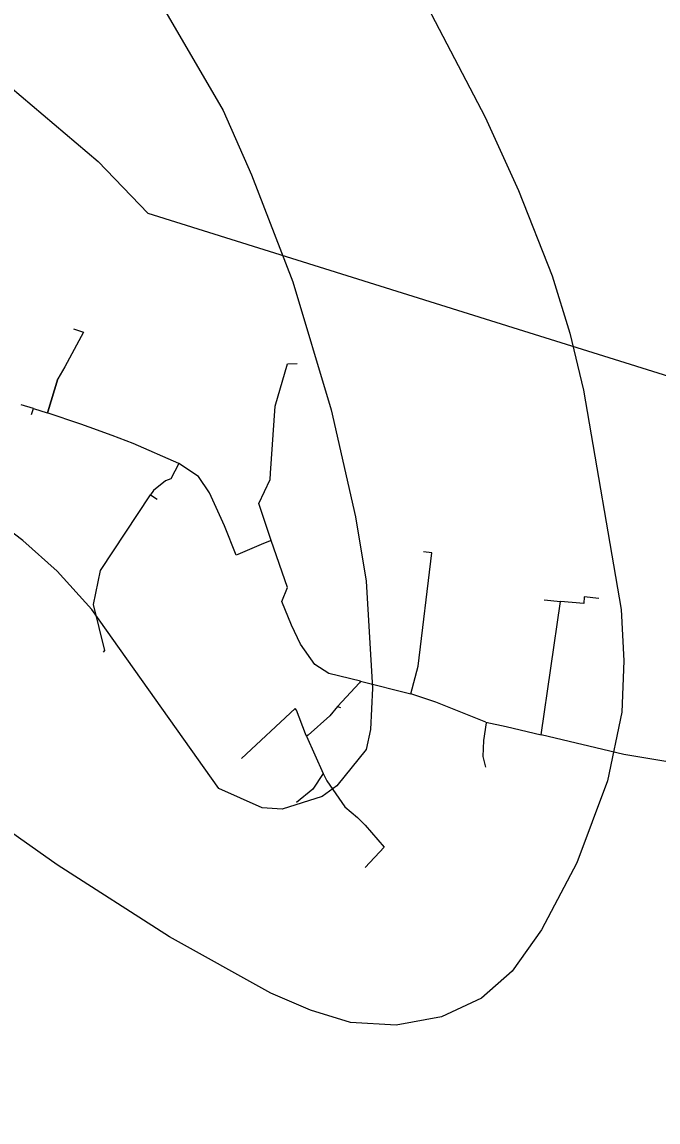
# Model space of a CAD drawing. Extents: x -662620 to -656370, y -1067090 to -1062990.
# Drawn here: x -659923 to -659795.3, y -1064150.8 to -1063930.2 of the extents above; entities that cross this region are included whole.
import ezdxf

# ---------------------------------------------------------------- set-up
doc = ezdxf.new("R2010")
doc.units = 0
for name, color, linetype in [('Ochr__pás__vod__zdroje_II__stupně', 7, 'Continuous'), ('SDELOVACÍ_VEDENÍ_-_PODZEMNÍ', 7, 'Continuous'), ('VRSTEVNICE_ZDŮRAZNĚNÁ', 7, 'Continuous'), ('VRSTEVNICE_ZÁKLADNÍ', 7, 'Continuous')]:
    doc.layers.add(name, color=color, linetype=linetype)

msp = doc.modelspace()

# ---------------------------------------------------------------- linework, layer by layer
at = {"layer": 'Ochr__pás__vod__zdroje_II__stupně'}
msp.add_lwpolyline([(-660464.98, -1064477.66), (-660479.16, -1064319.24), (-660481.94, -1064186.81), (-660479.3, -1063994.59), (-660360.21, -1063702.35), (-660281.08, -1063700.79), (-660243.47, -1063702.35), (-660222.31, -1063711.76), (-660211.34, -1063724.29), (-660187.06, -1063774.43), (-660164.34, -1063811.26), (-660075.02, -1063846.52), (-660042.89, -1063862.97), (-660047.59, -1063878.64), (-659927.67, -1063941.34), (-659907.68, -1063958.21), (-659897.75, -1063968.57), (-659822.34, -1063992.17), (-659732.05, -1064020.39)], dxfattribs=at)
at = {"layer": 'SDELOVACÍ_VEDENÍ_-_PODZEMNÍ'}
for points in [[(-659912.64, -1063991.74), (-659910.66, -1063992.44), (-659914.42, -1063999.4), (-659915.79, -1064001.77), (-659917.8, -1064008.43), (-659917.94, -1064008.59)], [(-659912.64, -1063991.74), (-659910.66, -1063992.44), (-659914.42, -1063999.4), (-659915.79, -1064001.77), (-659917.8, -1064008.43), (-659917.94, -1064008.59)], [(-659912.64, -1063991.74), (-659910.66, -1063992.44), (-659914.42, -1063999.4), (-659915.79, -1064001.77), (-659917.8, -1064008.43), (-659917.94, -1064008.59)], [(-659912.64, -1063991.74), (-659910.66, -1063992.44), (-659914.42, -1063999.4), (-659915.79, -1064001.77), (-659917.8, -1064008.43), (-659917.94, -1064008.59)], [(-659872.98, -1064034.21), (-659875.45, -1064026.75), (-659873.19, -1064021.99), (-659873.14, -1064020.71), (-659872.19, -1064007.26), (-659869.7, -1063998.8), (-659867.78, -1063998.68)], [(-659872.98, -1064034.21), (-659875.45, -1064026.75), (-659873.19, -1064021.99), (-659873.14, -1064020.71), (-659872.19, -1064007.26), (-659869.7, -1063998.8), (-659867.78, -1063998.68)], [(-659872.98, -1064034.21), (-659875.45, -1064026.75), (-659873.19, -1064021.99), (-659873.14, -1064020.71), (-659872.19, -1064007.26), (-659869.7, -1063998.8), (-659867.78, -1063998.68)], [(-659872.98, -1064034.21), (-659875.45, -1064026.75), (-659873.19, -1064021.99), (-659873.14, -1064020.71), (-659872.19, -1064007.26), (-659869.7, -1063998.8), (-659867.78, -1063998.68)], [(-659917.8, -1064008.43), (-659915.79, -1064001.77)], [(-659917.8, -1064008.43), (-659915.79, -1064001.77)], [(-659917.8, -1064008.43), (-659915.79, -1064001.77)], [(-659917.8, -1064008.43), (-659915.79, -1064001.77)], [(-659920.65, -1064007.7), (-659923.17, -1064007)], [(-659920.65, -1064007.7), (-659923.17, -1064007)], [(-659920.65, -1064007.7), (-659923.17, -1064007)], [(-659920.65, -1064007.7), (-659923.17, -1064007)], [(-659921.08, -1064008.91), (-659920.65, -1064007.7)], [(-659921.08, -1064008.91), (-659920.65, -1064007.7)], [(-659921.08, -1064008.91), (-659920.65, -1064007.7)], [(-659921.08, -1064008.91), (-659920.65, -1064007.7)], [(-659920.65, -1064007.7), (-659917.94, -1064008.59)], [(-659920.65, -1064007.7), (-659917.94, -1064008.59)], [(-659920.65, -1064007.7), (-659917.94, -1064008.59)], [(-659920.65, -1064007.7), (-659917.94, -1064008.59)], [(-659873.19, -1064021.99), (-659873.14, -1064020.71), (-659872.19, -1064007.26)], [(-659873.19, -1064021.99), (-659873.14, -1064020.71), (-659872.19, -1064007.26)], [(-659873.19, -1064021.99), (-659873.14, -1064020.71), (-659872.19, -1064007.26)], [(-659873.19, -1064021.99), (-659873.14, -1064020.71), (-659872.19, -1064007.26)], [(-659891.53, -1064018.77), (-659900.7, -1064014.78), (-659904.91, -1064013.17), (-659909.48, -1064011.45), (-659911.16, -1064010.85), (-659917.94, -1064008.59)], [(-659891.53, -1064018.77), (-659900.7, -1064014.78), (-659904.91, -1064013.17), (-659909.48, -1064011.45), (-659911.16, -1064010.85), (-659917.94, -1064008.59)], [(-659891.53, -1064018.77), (-659900.7, -1064014.78), (-659904.91, -1064013.17), (-659909.48, -1064011.45), (-659911.16, -1064010.85), (-659917.94, -1064008.59)], [(-659891.53, -1064018.77), (-659900.7, -1064014.78), (-659904.91, -1064013.17), (-659909.48, -1064011.45), (-659911.16, -1064010.85), (-659917.94, -1064008.59)], [(-659909.48, -1064011.45), (-659911.16, -1064010.85)], [(-659909.48, -1064011.45), (-659911.16, -1064010.85)], [(-659909.48, -1064011.45), (-659911.16, -1064010.85)], [(-659909.48, -1064011.45), (-659911.16, -1064010.85)], [(-659900.7, -1064014.78), (-659904.91, -1064013.17)], [(-659900.7, -1064014.78), (-659904.91, -1064013.17)], [(-659900.7, -1064014.78), (-659904.91, -1064013.17)], [(-659900.7, -1064014.78), (-659904.91, -1064013.17)], [(-659891.53, -1064018.77), (-659893.11, -1064021.83), (-659894.17, -1064022.25), (-659896.58, -1064024.18), (-659897.18, -1064025.07)], [(-659891.53, -1064018.77), (-659893.11, -1064021.83), (-659894.17, -1064022.25), (-659896.58, -1064024.18), (-659897.18, -1064025.07)], [(-659891.53, -1064018.77), (-659893.11, -1064021.83), (-659894.17, -1064022.25), (-659896.58, -1064024.18), (-659897.18, -1064025.07)], [(-659891.53, -1064018.77), (-659893.11, -1064021.83), (-659894.17, -1064022.25), (-659896.58, -1064024.18), (-659897.18, -1064025.07)], [(-659872.98, -1064034.21), (-659874.51, -1064034.82), (-659879.7, -1064036.97), (-659880, -1064037.12), (-659882.34, -1064031.23), (-659885.38, -1064024.62), (-659887.58, -1064021.34), (-659891.53, -1064018.77)], [(-659872.98, -1064034.21), (-659874.51, -1064034.82), (-659879.7, -1064036.97), (-659880, -1064037.12), (-659882.34, -1064031.23), (-659885.38, -1064024.62), (-659887.58, -1064021.34), (-659891.53, -1064018.77)], [(-659872.98, -1064034.21), (-659874.51, -1064034.82), (-659879.7, -1064036.97), (-659880, -1064037.12), (-659882.34, -1064031.23), (-659885.38, -1064024.62), (-659887.58, -1064021.34), (-659891.53, -1064018.77)], [(-659872.98, -1064034.21), (-659874.51, -1064034.82), (-659879.7, -1064036.97), (-659880, -1064037.12), (-659882.34, -1064031.23), (-659885.38, -1064024.62), (-659887.58, -1064021.34), (-659891.53, -1064018.77)], [(-659906.62, -1064056.59), (-659906.36, -1064056.22), (-659908.64, -1064047), (-659907.26, -1064040.23), (-659897.18, -1064025.07)], [(-659906.62, -1064056.59), (-659906.36, -1064056.22), (-659908.64, -1064047), (-659907.26, -1064040.23), (-659897.18, -1064025.07)], [(-659906.62, -1064056.59), (-659906.36, -1064056.22), (-659908.64, -1064047), (-659907.26, -1064040.23), (-659897.18, -1064025.07)], [(-659906.62, -1064056.59), (-659906.36, -1064056.22), (-659908.64, -1064047), (-659907.26, -1064040.23), (-659897.18, -1064025.07)], [(-659897.18, -1064025.07), (-659895.87, -1064025.9)], [(-659897.18, -1064025.07), (-659895.87, -1064025.9)], [(-659897.18, -1064025.07), (-659895.87, -1064025.9)], [(-659897.18, -1064025.07), (-659895.87, -1064025.9)], [(-659882.34, -1064031.23), (-659885.38, -1064024.62)], [(-659882.34, -1064031.23), (-659885.38, -1064024.62)], [(-659882.34, -1064031.23), (-659885.38, -1064024.62)], [(-659882.34, -1064031.23), (-659885.38, -1064024.62)], [(-659874.51, -1064034.82), (-659879.7, -1064036.97)], [(-659874.51, -1064034.82), (-659879.7, -1064036.97)], [(-659874.51, -1064034.82), (-659879.7, -1064036.97)], [(-659874.51, -1064034.82), (-659879.7, -1064036.97)], [(-659855.04, -1064062.37), (-659861.4, -1064060.85), (-659864.19, -1064059.06), (-659867.12, -1064054.96), (-659868.93, -1064051.14), (-659870.83, -1064046.41), (-659869.68, -1064043.63), (-659872.98, -1064034.21)], [(-659855.04, -1064062.37), (-659861.4, -1064060.85), (-659864.19, -1064059.06), (-659867.12, -1064054.96), (-659868.93, -1064051.14), (-659870.83, -1064046.41), (-659869.68, -1064043.63), (-659872.98, -1064034.21)], [(-659855.04, -1064062.37), (-659861.4, -1064060.85), (-659864.19, -1064059.06), (-659867.12, -1064054.96), (-659868.93, -1064051.14), (-659870.83, -1064046.41), (-659869.68, -1064043.63), (-659872.98, -1064034.21)], [(-659855.04, -1064062.37), (-659861.4, -1064060.85), (-659864.19, -1064059.06), (-659867.12, -1064054.96), (-659868.93, -1064051.14), (-659870.83, -1064046.41), (-659869.68, -1064043.63), (-659872.98, -1064034.21)], [(-659844.94, -1064064.91), (-659843.47, -1064059.36), (-659840.73, -1064036.67), (-659842.41, -1064036.44)], [(-659844.94, -1064064.91), (-659843.47, -1064059.36), (-659840.73, -1064036.67), (-659842.41, -1064036.44)], [(-659844.94, -1064064.91), (-659843.47, -1064059.36), (-659840.73, -1064036.67), (-659842.41, -1064036.44)], [(-659844.94, -1064064.91), (-659843.47, -1064059.36), (-659840.73, -1064036.67), (-659842.41, -1064036.44)], [(-659807.24, -1064045.79), (-659810.16, -1064045.52), (-659810.27, -1064046.82), (-659814.9, -1064046.41)], [(-659807.24, -1064045.79), (-659810.16, -1064045.52), (-659810.27, -1064046.82), (-659814.9, -1064046.41)], [(-659807.24, -1064045.79), (-659810.16, -1064045.52), (-659810.27, -1064046.82), (-659814.9, -1064046.41)], [(-659807.24, -1064045.79), (-659810.16, -1064045.52), (-659810.27, -1064046.82), (-659814.9, -1064046.41)], [(-659818.79, -1064073.16), (-659814.9, -1064046.41)], [(-659818.79, -1064073.16), (-659814.9, -1064046.41)], [(-659818.79, -1064073.16), (-659814.9, -1064046.41)], [(-659818.79, -1064073.16), (-659814.9, -1064046.41)], [(-659818.18, -1064046.11), (-659814.9, -1064046.41)], [(-659818.18, -1064046.11), (-659814.9, -1064046.41)], [(-659818.18, -1064046.11), (-659814.9, -1064046.41)], [(-659818.18, -1064046.11), (-659814.9, -1064046.41)], [(-659867.12, -1064054.96), (-659868.93, -1064051.14)], [(-659867.12, -1064054.96), (-659868.93, -1064051.14)], [(-659867.12, -1064054.96), (-659868.93, -1064051.14)], [(-659867.12, -1064054.96), (-659868.93, -1064051.14)], [(-659855.04, -1064062.37), (-659855.29, -1064062.72), (-659859.64, -1064067.47)], [(-659855.04, -1064062.37), (-659855.29, -1064062.72), (-659859.64, -1064067.47)], [(-659855.04, -1064062.37), (-659855.29, -1064062.72), (-659859.64, -1064067.47)], [(-659855.04, -1064062.37), (-659855.29, -1064062.72), (-659859.64, -1064067.47)], [(-659855.29, -1064062.72), (-659859.64, -1064067.47)], [(-659855.29, -1064062.72), (-659859.64, -1064067.47)], [(-659855.29, -1064062.72), (-659859.64, -1064067.47)], [(-659855.29, -1064062.72), (-659859.64, -1064067.47)], [(-659855.04, -1064062.37), (-659844.94, -1064064.91)], [(-659855.04, -1064062.37), (-659844.94, -1064064.91)], [(-659855.04, -1064062.37), (-659844.94, -1064064.91)], [(-659855.04, -1064062.37), (-659844.94, -1064064.91)], [(-659829.89, -1064070.64), (-659833.92, -1064068.98), (-659839.95, -1064066.62), (-659844.94, -1064064.91)], [(-659829.89, -1064070.64), (-659833.92, -1064068.98), (-659839.95, -1064066.62), (-659844.94, -1064064.91)], [(-659829.89, -1064070.64), (-659833.92, -1064068.98), (-659839.95, -1064066.62), (-659844.94, -1064064.91)], [(-659829.89, -1064070.64), (-659833.92, -1064068.98), (-659839.95, -1064066.62), (-659844.94, -1064064.91)], [(-659865.87, -1064073.4), (-659866.12, -1064072.98), (-659867.93, -1064068.19), (-659868.18, -1064067.88), (-659878.92, -1064077.92)], [(-659865.87, -1064073.4), (-659866.12, -1064072.98), (-659867.93, -1064068.19), (-659868.18, -1064067.88), (-659878.92, -1064077.92)], [(-659865.87, -1064073.4), (-659866.12, -1064072.98), (-659867.93, -1064068.19), (-659868.18, -1064067.88), (-659878.92, -1064077.92)], [(-659865.87, -1064073.4), (-659866.12, -1064072.98), (-659867.93, -1064068.19), (-659868.18, -1064067.88), (-659878.92, -1064077.92)], [(-659859.64, -1064067.47), (-659861.18, -1064069.32), (-659865.54, -1064073.23), (-659865.87, -1064073.4)], [(-659859.64, -1064067.47), (-659861.18, -1064069.32), (-659865.54, -1064073.23), (-659865.87, -1064073.4)], [(-659859.64, -1064067.47), (-659861.18, -1064069.32), (-659865.54, -1064073.23), (-659865.87, -1064073.4)], [(-659859.64, -1064067.47), (-659861.18, -1064069.32), (-659865.54, -1064073.23), (-659865.87, -1064073.4)], [(-659859.64, -1064067.47), (-659859.09, -1064067.69)], [(-659859.64, -1064067.47), (-659859.09, -1064067.69)], [(-659859.64, -1064067.47), (-659859.09, -1064067.69)], [(-659859.64, -1064067.47), (-659859.09, -1064067.69)], [(-659866.12, -1064072.98), (-659867.93, -1064068.19)], [(-659866.12, -1064072.98), (-659867.93, -1064068.19)], [(-659866.12, -1064072.98), (-659867.93, -1064068.19)], [(-659866.12, -1064072.98), (-659867.93, -1064068.19)], [(-659861.18, -1064069.32), (-659865.54, -1064073.23)], [(-659861.18, -1064069.32), (-659865.54, -1064073.23)], [(-659861.18, -1064069.32), (-659865.54, -1064073.23)], [(-659861.18, -1064069.32), (-659865.54, -1064073.23)], [(-659829.89, -1064070.64), (-659829.85, -1064070.74), (-659830.4, -1064074.26), (-659830.48, -1064077.51), (-659829.99, -1064079.64)], [(-659829.89, -1064070.64), (-659829.85, -1064070.74), (-659830.4, -1064074.26), (-659830.48, -1064077.51), (-659829.99, -1064079.64)], [(-659829.89, -1064070.64), (-659829.85, -1064070.74), (-659830.4, -1064074.26), (-659830.48, -1064077.51), (-659829.99, -1064079.64)], [(-659829.89, -1064070.64), (-659829.85, -1064070.74), (-659830.4, -1064074.26), (-659830.48, -1064077.51), (-659829.99, -1064079.64)], [(-659829.85, -1064070.74), (-659830.4, -1064074.26)], [(-659829.85, -1064070.74), (-659830.4, -1064074.26)], [(-659829.85, -1064070.74), (-659830.4, -1064074.26)], [(-659829.85, -1064070.74), (-659830.4, -1064074.26)], [(-659829.89, -1064070.64), (-659825.8, -1064071.5), (-659818.79, -1064073.16)], [(-659829.89, -1064070.64), (-659825.8, -1064071.5), (-659818.79, -1064073.16)], [(-659829.89, -1064070.64), (-659825.8, -1064071.5), (-659818.79, -1064073.16)], [(-659829.89, -1064070.64), (-659825.8, -1064071.5), (-659818.79, -1064073.16)], [(-659865.87, -1064073.4), (-659862.54, -1064080.94)], [(-659865.87, -1064073.4), (-659862.54, -1064080.94)], [(-659865.87, -1064073.4), (-659862.54, -1064080.94)], [(-659865.87, -1064073.4), (-659862.54, -1064080.94)], [(-659770.47, -1064080.87), (-659772.02, -1064082.08), (-659802.19, -1064077.09), (-659818.79, -1064073.16)], [(-659770.47, -1064080.87), (-659772.02, -1064082.08), (-659802.19, -1064077.09), (-659818.79, -1064073.16)], [(-659770.47, -1064080.87), (-659772.02, -1064082.08), (-659802.19, -1064077.09), (-659818.79, -1064073.16)], [(-659770.47, -1064080.87), (-659772.02, -1064082.08), (-659802.19, -1064077.09), (-659818.79, -1064073.16)], [(-659862.54, -1064080.94), (-659864.62, -1064084.06), (-659867.9, -1064086.74)], [(-659862.54, -1064080.94), (-659864.62, -1064084.06), (-659867.9, -1064086.74)], [(-659862.54, -1064080.94), (-659864.62, -1064084.06), (-659867.9, -1064086.74)], [(-659862.54, -1064080.94), (-659864.62, -1064084.06), (-659867.9, -1064086.74)], [(-659862.54, -1064080.94), (-659861.78, -1064082.36), (-659858.2, -1064087.61), (-659855.64, -1064089.74), (-659854.12, -1064091.26), (-659850.31, -1064095.66), (-659854.09, -1064099.76)], [(-659862.54, -1064080.94), (-659861.78, -1064082.36), (-659858.2, -1064087.61), (-659855.64, -1064089.74), (-659854.12, -1064091.26), (-659850.31, -1064095.66), (-659854.09, -1064099.76)], [(-659862.54, -1064080.94), (-659861.78, -1064082.36), (-659858.2, -1064087.61), (-659855.64, -1064089.74), (-659854.12, -1064091.26), (-659850.31, -1064095.66), (-659854.09, -1064099.76)], [(-659862.54, -1064080.94), (-659861.78, -1064082.36), (-659858.2, -1064087.61), (-659855.64, -1064089.74), (-659854.12, -1064091.26), (-659850.31, -1064095.66), (-659854.09, -1064099.76)], [(-659861.78, -1064082.36), (-659858.2, -1064087.61), (-659855.64, -1064089.74)], [(-659861.78, -1064082.36), (-659858.2, -1064087.61), (-659855.64, -1064089.74)], [(-659861.78, -1064082.36), (-659858.2, -1064087.61), (-659855.64, -1064089.74)], [(-659861.78, -1064082.36), (-659858.2, -1064087.61), (-659855.64, -1064089.74)]]:
    msp.add_lwpolyline(points, dxfattribs=at)
at = {"layer": 'VRSTEVNICE_ZDŮRAZNĚNÁ'}
for points in [[(-659896.94, -1063923.42), (-659882.65, -1063948), (-659876.93, -1063960.87), (-659868.64, -1063982.31), (-659860.93, -1064008.03), (-659856.07, -1064029.47), (-659853.92, -1064042.34), (-659852.64, -1064063.78), (-659853.06, -1064072.07), (-659853.92, -1064076.07), (-659859.78, -1064083.36), (-659862.78, -1064085.5), (-659870.79, -1064088.08), (-659874.79, -1064087.79), (-659883.51, -1064083.93), (-659908.95, -1064048.06), (-659915.96, -1064040.34), (-659922.82, -1064034.19)], [(-659922.82, -1064034.19), (-659938.11, -1064022.61), (-659951.4, -1064014.9), (-659969.84, -1064001.6), (-659999.43, -1063983.59), (-660013.44, -1063976.45), (-660039.45, -1063966.16), (-660058.03, -1063960.29), (-660072.9, -1063957.72)]]:
    msp.add_lwpolyline(points, dxfattribs=at)
at = {"layer": 'VRSTEVNICE_ZÁKLADNÍ'}
for points in [[(-659779.31, -1063737.46), (-659816.76, -1063761.76), (-659827.05, -1063767.76), (-659837.34, -1063776.05), (-659843.35, -1063782.63), (-659851.49, -1063794.35), (-659863.07, -1063815.08), (-659867.07, -1063826.51), (-659868.22, -1063837.94), (-659866.79, -1063856.53), (-659863.35, -1063875.11), (-659857.92, -1063892.26), (-659851.64, -1063907.98), (-659830.05, -1063949.29), (-659823.33, -1063964.01), (-659816.62, -1063981.16), (-659813.04, -1063992.6)], [(-659779.31, -1063737.46), (-659816.76, -1063761.76), (-659827.05, -1063767.76), (-659837.34, -1063776.05), (-659843.35, -1063782.63), (-659851.49, -1063794.35), (-659863.07, -1063815.08), (-659867.07, -1063826.51), (-659868.22, -1063837.94), (-659866.79, -1063856.53), (-659863.35, -1063875.11), (-659857.92, -1063892.26), (-659851.64, -1063907.98), (-659830.05, -1063949.29), (-659823.33, -1063964.01), (-659816.62, -1063981.16), (-659813.04, -1063992.6)], [(-659813.04, -1063992.6), (-659810.33, -1064004.03), (-659802.75, -1064048.06), (-659802.18, -1064058.35), (-659802.61, -1064068.64), (-659805.47, -1064082.36), (-659811.61, -1064098.8), (-659818.76, -1064112.23), (-659824.62, -1064120.52), (-659830.77, -1064125.95), (-659838.77, -1064129.67), (-659847.92, -1064131.39), (-659857.07, -1064130.81), (-659865.07, -1064128.38), (-659873.08, -1064124.95), (-659893.37, -1064113.66), (-659915.96, -1064099.23), (-659939.25, -1064082.79)], [(-659813.04, -1063992.6), (-659810.33, -1064004.03), (-659802.75, -1064048.06), (-659802.18, -1064058.35), (-659802.61, -1064068.64), (-659805.47, -1064082.36), (-659811.61, -1064098.8), (-659818.76, -1064112.23), (-659824.62, -1064120.52), (-659830.77, -1064125.95), (-659838.77, -1064129.67), (-659847.92, -1064131.39), (-659857.07, -1064130.81), (-659865.07, -1064128.38), (-659873.08, -1064124.95), (-659893.37, -1064113.66), (-659915.96, -1064099.23), (-659939.25, -1064082.79)]]:
    msp.add_lwpolyline(points, dxfattribs=at)

doc.saveas('drawing.dxf')
